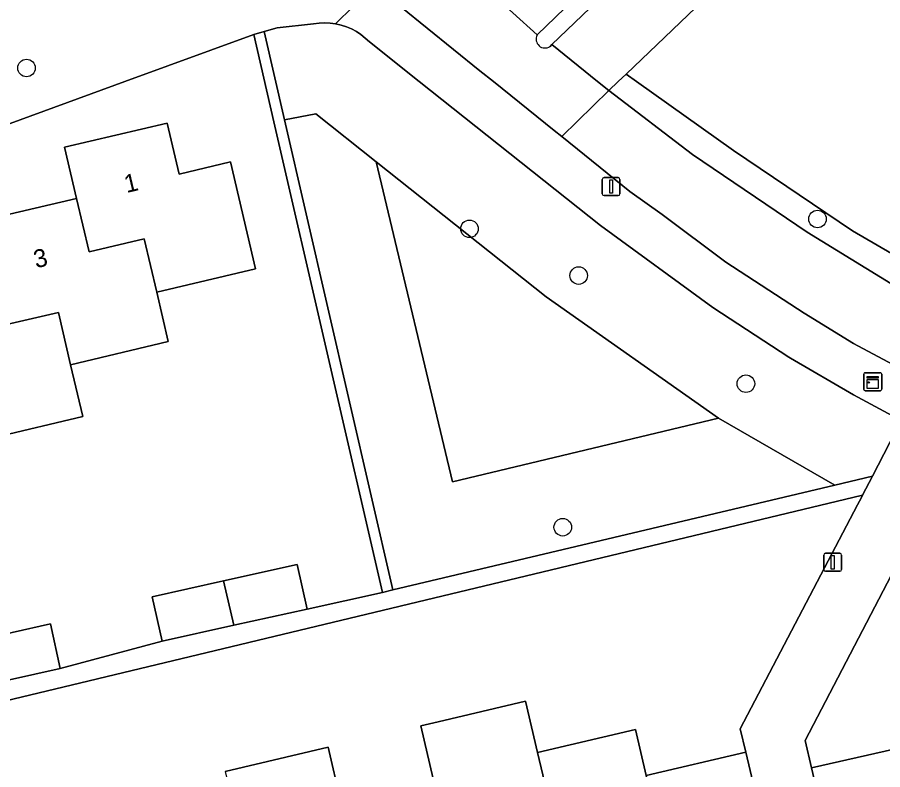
# Model space of a CAD drawing. Extents: x 158031 to 159244, y 380104 to 381214.
# Drawn here: x 159094.31 to 159142.6, y 380711.62 to 380753.59 of the extents above; entities that cross this region are included whole.
import ezdxf

# ---------------------------------------------------------------- set-up
doc = ezdxf.new("R2010")
doc.units = 0
for name, color, linetype in [('IMGEO_Berm_gesloten', 7, 'Continuous'), ('IMGEO_Berm_groen', 7, 'Continuous'), ('IMGEO_Boom', 7, 'Continuous'), ('IMGEO_Erf', 7, 'Continuous'), ('IMGEO_Fietspad_gesloten', 7, 'Continuous'), ('IMGEO_Fietspad_open', 7, 'Continuous'), ('IMGEO_Groenvoorziening', 7, 'Continuous'), ('IMGEO_Haag', 7, 'Continuous'), ('IMGEO_Hek', 7, 'Continuous'), ('IMGEO_Kast', 7, 'Continuous'), ('IMGEO_Lichtmast', 7, 'Continuous'), ('IMGEO_Pand', 7, 'Continuous'), ('IMGEO_Pand_nummerreeks', 7, 'Continuous'), ('IMGEO_Voetpad_open', 7, 'Continuous')]:
    doc.layers.add(name, color=color, linetype=linetype)

msp = doc.modelspace()

# ---------------------------------------------------------------- linework, layer by layer
at = {"layer": 'IMGEO_Berm_gesloten'}
for points in [[(159139.114, 380767.814), (159135.614, 380764.469), (159123.325, 380752.6)], [(159124.038, 380751.961), (159124.142, 380752.06), (159135.598, 380763.033)]]:
    msp.add_lwpolyline(points, dxfattribs=at)
msp.add_arc((159123.758, 380752.365), 0.492, 151.5209, 304.7449, dxfattribs=at)
at = {"layer": 'IMGEO_Berm_groen'}
msp.add_lwpolyline([(159143.22, 380764.714), (159138.631, 380760.316), (159128.28, 380750.417), (159128.868, 380750), (159134.277, 380746.157), (159140.927, 380741.682), (159148.82, 380737.083), (159153.606, 380734.66), (159164.575, 380729.976), (159164.832, 380729.895), (159169.444, 380728.431), (159171.731, 380727.705), (159173.832, 380727.208), (159168.249, 380748.049)], dxfattribs=at)
at = {"layer": 'IMGEO_Boom'}
for centre in [(159094.826, 380750.755), (159138.966, 380742.336), (159119.543, 380741.79), (159125.635, 380739.18), (159134.97, 380733.146), (159124.749, 380725.142)]:
    msp.add_circle(centre, 0.489, dxfattribs=at)
at = {"layer": 'IMGEO_Erf'}
for points in [[(159091.866, 380718.796), (159096.155, 380719.746), (159096.705, 380717.263), (159102.388, 380718.781), (159101.838, 380721.265), (159105.824, 380722.149), (159109.935, 380723.06), (159110.486, 380720.576), (159114.684, 380721.507), (159108.633, 380747.759), (159107.509, 380752.634), (159100.307, 380750), (159035.982, 380726.475)], [(159092.114, 380742.187), (159097.622, 380743.487), (159096.95, 380746.336), (159102.671, 380747.686), (159103.343, 380744.84), (159106.202, 380745.515), (159107.61, 380739.548), (159102.09, 380738.245), (159102.738, 380735.496), (159097.28, 380734.208), (159097.962, 380731.315), (159093.096, 380730.167)], [(159117.524, 380711.114), (159116.829, 380714.06), (159117.805, 380714.29), (159122.671, 380715.438), (159123.346, 380712.573), (159128.807, 380713.861), (159129.413, 380711.288), (159134.957, 380712.6), (159134.658, 380713.897), (159141.196, 380726.396), (159141.415, 380726.805), (159141.479, 380726.929), (159047.636, 380704.417)], [(159163.34, 380710.553), (159162.068, 380716.02), (159159.707, 380715.465), (159155.884, 380714.565), (159155.651, 380715.584), (159143.727, 380712.879), (159138.633, 380711.723), (159141.216, 380700.765)], [(159105.901, 380711.513), (159111.651, 380712.869), (159112.353, 380709.894)]]:
    msp.add_lwpolyline(points, dxfattribs=at)
at = {"layer": 'IMGEO_Fietspad_gesloten'}
msp.add_lwpolyline([(159144.113, 380738.079), (159138.394, 380741.607), (159131.981, 380745.941), (159127.322, 380749.496), (159124.69, 380746.943), (159128.495, 380743.869), (159130.29, 380742.579), (159133.843, 380739.936), (159138.221, 380737.079), (159140.983, 380735.395), (159143.726, 380733.925)], dxfattribs=at)
at = {"layer": 'IMGEO_Fietspad_open'}
for points in [[(159120.612, 380755.084), (159123.325, 380752.6), (159135.614, 380764.469)], [(159096.923, 380756.181), (159098.807, 380756.163), (159104.065, 380756.022), (159106.723, 380755.93), (159110.914, 380755.784), (159111.51, 380755.777), (159112.162, 380755.712), (159112.805, 380755.59), (159113.435, 380755.412), (159114.046, 380755.177), (159114.634, 380754.889), (159115.194, 380754.549), (159115.721, 380754.161), (159120.131, 380750.599), (159120.878, 380750), (159124.273, 380747.279), (159124.69, 380746.943), (159127.322, 380749.496), (159126.697, 380750), (159124.142, 380752.06), (159124.038, 380751.961)], [(159123.325, 380752.6), (159120.612, 380755.084)]]:
    msp.add_lwpolyline(points, dxfattribs=at)
msp.add_arc((159123.758, 380752.365), 0.492, 151.5209, 304.7449, dxfattribs=at)
at = {"layer": 'IMGEO_Groenvoorziening'}
for points in [[(159126.852, 380741.968), (159116.742, 380750), (159113.957, 380752.213), (159113.732, 380752.427), (159113.489, 380752.619), (159113.23, 380752.79), (159112.957, 380752.936), (159112.672, 380753.058), (159112.377, 380753.153), (159112.075, 380753.222), (159111.767, 380753.263), (159111.458, 380753.277), (159111.148, 380753.263), (159110.837, 380753.221), (159108.814, 380753.005), (159108.087, 380752.798), (159109.223, 380747.872), (159110.962, 380748.206), (159114.345, 380745.518), (159123.823, 380737.988), (159133.439, 380731.218), (159139.929, 380727.487), (159142.028, 380727.984), (159143.643, 380731.09), (159140.983, 380732.525), (159137.462, 380734.571), (159137.369, 380734.623), (159133.13, 380737.393)], [(159108.087, 380752.798), (159107.509, 380752.634), (159108.633, 380747.759), (159114.684, 380721.507), (159115.268, 380721.645), (159109.223, 380747.872)], [(159153.606, 380734.66), (159148.82, 380737.083), (159140.927, 380741.682), (159134.277, 380746.157), (159128.868, 380750), (159128.28, 380750.417), (159127.844, 380750), (159127.322, 380749.496), (159131.981, 380745.941), (159138.394, 380741.607), (159144.113, 380738.079), (159151.409, 380734.299), (159158.056, 380731.234), (159158.51, 380731.025), (159163.276, 380729.126), (159165.24, 380728.469), (159169.146, 380727.161), (159169.862, 380726.959), (159174.228, 380725.729), (159173.832, 380727.208), (159171.731, 380727.705), (159169.444, 380728.431), (159164.832, 380729.895), (159164.575, 380729.976)], [(159133.439, 380731.218), (159118.595, 380727.683), (159114.345, 380745.518), (159110.962, 380748.206), (159109.223, 380747.872), (159115.268, 380721.645), (159139.929, 380727.487)], [(159133.439, 380731.218), (159123.823, 380737.988), (159114.345, 380745.518), (159118.595, 380727.683)], [(159148.999, 380722.987), (159144.455, 380725.094), (159138.275, 380713.244), (159138.633, 380711.723), (159143.727, 380712.879)]]:
    msp.add_lwpolyline(points, close=True, dxfattribs=at)
at = {"layer": 'IMGEO_Haag'}
for points in [[(159108.087, 380752.798), (159107.509, 380752.634), (159108.633, 380747.759), (159114.684, 380721.507), (159115.268, 380721.645), (159109.223, 380747.872)], [(159153.606, 380734.66), (159148.82, 380737.083), (159140.927, 380741.682), (159134.277, 380746.157), (159128.868, 380750), (159128.28, 380750.417), (159127.844, 380750), (159127.322, 380749.496), (159131.981, 380745.941), (159138.394, 380741.607), (159144.113, 380738.079), (159151.409, 380734.299), (159158.056, 380731.234), (159158.51, 380731.025), (159163.276, 380729.126), (159165.24, 380728.469), (159169.146, 380727.161), (159169.862, 380726.959), (159174.228, 380725.729), (159173.832, 380727.208), (159171.731, 380727.705), (159169.444, 380728.431), (159164.832, 380729.895), (159164.575, 380729.976)]]:
    msp.add_lwpolyline(points, close=True, dxfattribs=at)
at = {"layer": 'IMGEO_Hek'}
msp.add_lwpolyline([(159141.196, 380726.396), (159134.658, 380713.897), (159134.957, 380712.6)], dxfattribs=at)
at = {"layer": 'IMGEO_Kast'}
for p, q in [((159141.547, 380732.834), (159141.547, 380733.675)), ((159141.547, 380733.675), (159141.547, 380732.834)), ((159141.622, 380733.759), (159142.463, 380733.759)), ((159142.463, 380733.759), (159141.622, 380733.759)), ((159142.547, 380733.684), (159142.547, 380732.843)), ((159142.547, 380732.843), (159142.547, 380733.684)), ((159142.472, 380732.759), (159141.631, 380732.759)), ((159141.631, 380732.759), (159142.472, 380732.759))]:
    msp.add_line(p, q, dxfattribs=at)
for points in [[(159141.742, 380733.549), (159142.342, 380733.549), (159142.342, 380733.464), (159141.742, 380733.464), (159141.742, 380733.549)], [(159141.742, 380733.374), (159142.342, 380733.374), (159142.342, 380732.885), (159141.742, 380732.885), (159141.742, 380733.374)]]:
    msp.add_lwpolyline(points, dxfattribs=at)
msp.add_circle((159141.826, 380733.223), 0.0377, dxfattribs=at)
for centre, start, end in [((159141.625, 380733.681), 92.4484, 184.2845), ((159141.625, 380733.681), 92.4484, 184.2845), ((159142.469, 380733.681), 2.4484, 94.2845), ((159142.469, 380733.681), 2.4484, 94.2845), ((159141.625, 380732.837), 182.4484, 274.2845), ((159141.625, 380732.837), 182.4484, 274.2845), ((159142.469, 380732.837), 272.4484, 4.2845), ((159142.469, 380732.837), 272.4484, 4.2845)]:
    msp.add_arc(centre, 0.0779, start, end, dxfattribs=at)
at = {"layer": 'IMGEO_Lichtmast'}
for p, q in [((159126.951, 380743.743), (159126.951, 380744.543)), ((159126.951, 380744.543), (159126.951, 380743.743)), ((159127.051, 380744.643), (159127.841, 380744.643)), ((159127.841, 380744.643), (159127.051, 380744.643)), ((159127.941, 380744.543), (159127.941, 380743.743)), ((159127.941, 380743.743), (159127.941, 380744.543)), ((159127.841, 380743.643), (159127.051, 380743.643)), ((159127.051, 380743.643), (159127.841, 380743.643)), ((159139.317, 380722.787), (159139.317, 380723.587)), ((159139.317, 380723.587), (159139.317, 380722.787)), ((159139.417, 380723.687), (159140.207, 380723.687)), ((159140.207, 380723.687), (159139.417, 380723.687)), ((159140.307, 380723.587), (159140.307, 380722.787)), ((159140.307, 380722.787), (159140.307, 380723.587)), ((159140.207, 380722.687), (159139.417, 380722.687)), ((159139.417, 380722.687), (159140.207, 380722.687))]:
    msp.add_line(p, q, dxfattribs=at)
for points in [[(159127.371, 380744.518), (159127.521, 380744.518), (159127.521, 380743.768), (159127.371, 380743.768), (159127.371, 380744.518)], [(159139.737, 380723.562), (159139.887, 380723.562), (159139.887, 380722.812), (159139.737, 380722.812), (159139.737, 380723.562)]]:
    msp.add_lwpolyline(points, dxfattribs=at)
for centre, start, end in [((159127.051, 380744.543), 90, 180), ((159127.051, 380744.543), 90, 180), ((159127.841, 380744.543), 0, 90), ((159127.841, 380744.543), 360, 90), ((159127.051, 380743.743), 180, 270), ((159127.051, 380743.743), 180, 270), ((159127.841, 380743.743), 270, 0), ((159127.841, 380743.743), 270, 0), ((159139.417, 380723.587), 90, 180), ((159139.417, 380723.587), 90, 180), ((159140.207, 380723.587), 0, 90), ((159140.207, 380723.587), 360, 90), ((159139.417, 380722.787), 180, 270), ((159139.417, 380722.787), 180, 270), ((159140.207, 380722.787), 270, 0), ((159140.207, 380722.787), 270, 0)]:
    msp.add_arc(centre, 0.1, start, end, dxfattribs=at)
at = {"layer": 'IMGEO_Pand'}
for points in [[(159097.622, 380743.487), (159098.313, 380740.508), (159101.399, 380741.224), (159102.09, 380738.245), (159107.61, 380739.548), (159106.202, 380745.515), (159103.343, 380744.84), (159102.671, 380747.686), (159096.95, 380746.336)], [(159092.797, 380739.294), (159093.471, 380736.387), (159096.606, 380737.115), (159097.28, 380734.208), (159102.738, 380735.496), (159102.09, 380738.245), (159101.399, 380741.224), (159098.313, 380740.508), (159097.622, 380743.487), (159092.114, 380742.187)], [(159088.748, 380732.234), (159091.528, 380732.89), (159092.219, 380729.96), (159093.096, 380730.167), (159097.962, 380731.315), (159097.28, 380734.208), (159096.606, 380737.115), (159093.471, 380736.387), (159092.797, 380739.294), (159087.405, 380738.022)], [(159106.399, 380719.67), (159110.486, 380720.576), (159109.935, 380723.06), (159105.824, 380722.149)], [(159106.399, 380719.67), (159105.824, 380722.149), (159101.838, 380721.265), (159102.388, 380718.781)], [(159091.866, 380718.796), (159092.441, 380716.318), (159096.705, 380717.263), (159096.155, 380719.746)], [(159114.903, 380710.496), (159116.278, 380704.669), (159121.541, 380705.911), (159120.844, 380708.864), (159124.042, 380709.619), (159123.346, 380712.573), (159122.671, 380715.438), (159117.805, 380714.29), (159116.829, 380714.06), (159117.524, 380711.114)], [(159121.541, 380705.911), (159122.219, 380703.039), (159127.739, 380704.341), (159127.031, 380707.339), (159130.17, 380708.079), (159129.413, 380711.288), (159128.807, 380713.861), (159123.346, 380712.573), (159124.042, 380709.619), (159120.844, 380708.864)], [(159114.903, 380710.496), (159112.353, 380709.894), (159111.651, 380712.869), (159105.901, 380711.513), (159106.574, 380708.662), (159107.276, 380705.686), (159110.198, 380706.376), (159110.9, 380703.4), (159116.278, 380704.669)], [(159129.413, 380711.288), (159130.17, 380708.079), (159127.031, 380707.339), (159127.739, 380704.341), (159128.393, 380701.573), (159133.836, 380702.857), (159134.115, 380701.677), (159137.361, 380702.445), (159134.957, 380712.6)]]:
    msp.add_lwpolyline(points, close=True, dxfattribs=at)
at = {"layer": 'IMGEO_Voetpad_open'}
for points in [[(159139.816, 380767.086), (159135.598, 380763.033), (159124.142, 380752.06), (159126.697, 380750), (159127.322, 380749.496), (159127.844, 380750), (159128.28, 380750.417), (159138.631, 380760.316), (159143.22, 380764.714), (159139.821, 380767.812)], [(159107.509, 380752.634), (159108.087, 380752.798), (159108.814, 380753.005), (159110.837, 380753.221), (159111.148, 380753.263), (159111.458, 380753.277), (159111.767, 380753.263), (159112.075, 380753.222), (159114.046, 380755.177), (159113.435, 380755.412), (159112.805, 380755.59), (159112.162, 380755.712), (159111.51, 380755.777), (159110.914, 380755.784), (159106.723, 380755.93), (159104.065, 380756.022), (159098.807, 380756.163), (159096.923, 380756.181)], [(159114.046, 380755.177), (159112.075, 380753.222), (159112.377, 380753.153), (159112.672, 380753.058), (159112.957, 380752.936), (159113.23, 380752.79), (159113.489, 380752.619), (159113.732, 380752.427), (159113.957, 380752.213), (159116.742, 380750), (159126.852, 380741.968), (159133.13, 380737.393), (159137.369, 380734.623), (159137.462, 380734.571), (159140.983, 380732.525), (159143.643, 380731.09)], [(159133.843, 380739.936), (159130.29, 380742.579), (159128.495, 380743.869), (159124.69, 380746.943), (159124.273, 380747.279), (159120.878, 380750), (159120.131, 380750.599), (159115.721, 380754.161)], [(159035.318, 380732.025), (159034.09, 380731.565), (159035.982, 380726.475), (159100.307, 380750), (159107.509, 380752.634)], [(159176.181, 380718.442), (159176.072, 380718.847), (159175.302, 380721.722), (159171, 380722.95), (159170.519, 380723.087), (159166.434, 380724.293), (159166.362, 380724.314), (159161.777, 380725.95), (159159.185, 380726.96), (159155.527, 380728.385), (159149.741, 380730.959), (159146.719, 380732.416), (159143.726, 380733.925), (159140.983, 380735.395), (159138.221, 380737.079), (159133.843, 380739.936)], [(159141.216, 380700.765), (159138.633, 380711.723), (159138.275, 380713.244), (159144.455, 380725.094), (159146.738, 380729.473), (159143.643, 380731.09), (159142.028, 380727.984), (159141.479, 380726.929), (159141.415, 380726.805), (159141.196, 380726.396), (159134.658, 380713.897), (159134.957, 380712.6), (159137.361, 380702.445)]]:
    msp.add_lwpolyline(points, dxfattribs=at)
msp.add_lwpolyline([(159141.479, 380726.929), (159142.028, 380727.984), (159139.929, 380727.487), (159115.268, 380721.645), (159114.684, 380721.507), (159110.486, 380720.576), (159106.399, 380719.67), (159102.388, 380718.781), (159096.705, 380717.263), (159092.441, 380716.318), (159088.608, 380715.468), (159086.004, 380714.828), (159081.837, 380713.804), (159077.839, 380712.822), (159071.987, 380711.384), (159068.132, 380710.463), (159063.81, 380709.429), (159058.3, 380708.104), (159054.24, 380707.134), (159050.123, 380706.149), (159047.378, 380705.489), (159047.636, 380704.417)], close=True, dxfattribs=at)

# ---------------------------------------------------------------- texts
at = {"layer": 'IMGEO_Pand_nummerreeks'}
for s, rotation, p in [('1', 13.2774, (159100.407, 380743.782)), ('3', 13.2799, (159095.353, 380739.582))]:
    msp.add_text(s, height=1, rotation=rotation, dxfattribs=at).set_placement(p)

doc.saveas('drawing.dxf')
